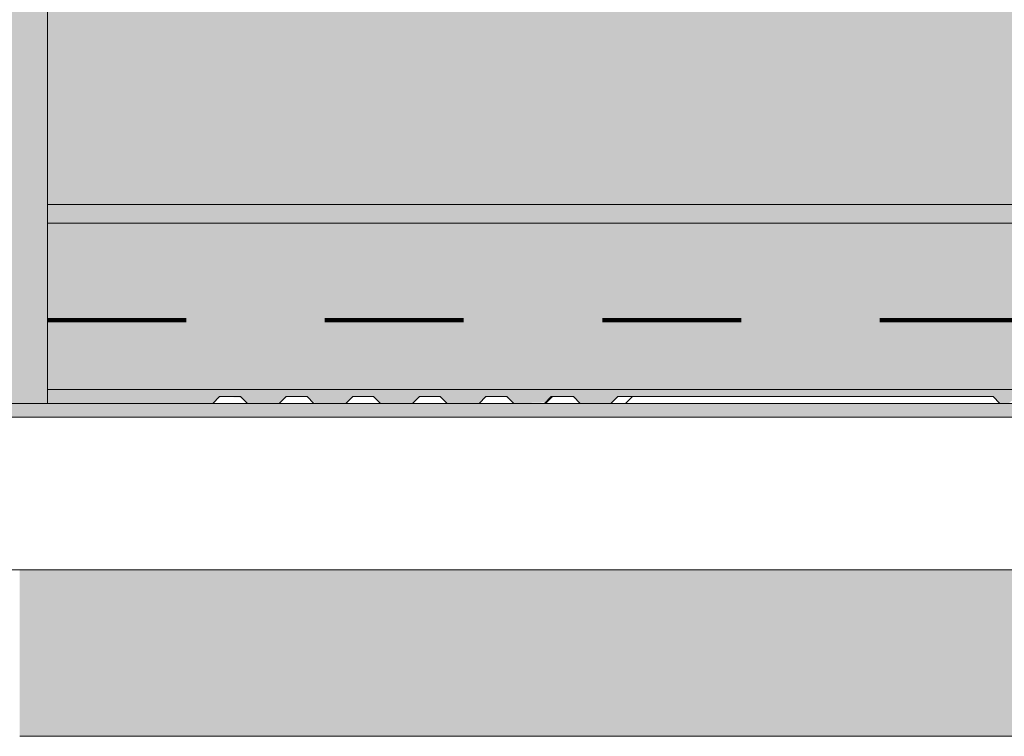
# Model space of a CAD drawing. Header units: metres. Extents: x 3.7 to 90.5, y -1.7 to 14.3.
# Tile 192 of 656: x 76.12 to 76.829, y -0.14 to 0.377. Entities that reach past the tile are written whole.
import ezdxf

# ---------------------------------------------------------------- set-up
doc = ezdxf.new("R2010")
doc.units = ezdxf.units.M
doc.linetypes.add('Traço', pattern=[0.006, 0.003, -0.003])
doc.linetypes.add('Traço_2_', pattern=[0.006, 0.003, -0.003])
doc.layers.add('A-AREA', color=4, linetype='Traço', lineweight=100, true_color=0x00ffff)
for name, color, linetype, lineweight in [('A-FLOR', 7, 'Continuous', 18), ('A-FLOR-MCUT', 7, 'Continuous', 18), ('A-FLOR-PATT', 7, 'Continuous', 18), ('A-GENM', 7, 'Continuous', 18), ('A-WALL', 7, 'Continuous', 18), ('A-WALL-PATT', 7, 'Continuous', 18), ('S-STRS', 7, 'Continuous', 18)]:
    doc.layers.add(name, color=color, linetype=linetype, lineweight=lineweight)
pattern_1 = [(50, (61.586, 6.894), (0.273274, -0.0239114), [0.02857, -0.31432]), (355, (61.586, 6.894), (-0.052863, 0.286588), [0.02286, -0.25146]), (100.451, (61.609, 6.892), (0.220418, 0.26268), [0.02429, -0.26714]), (46.184, (61.586, 6.97), (0.406619, -0.063057), [0.04286, -0.47149]), (96.636, (61.62, 6.965), (0.356107, 0.371139), [0.03643, -0.4007]), (351.184, (61.586, 6.97), (0.356108, 0.371137), [0.03429, -0.37719]), (21, (61.624, 6.951), (0.2274184, -0.153399), [0.02857, -0.31432]), (326, (61.624, 6.951), (0.092705, 0.276284), [0.02286, -0.25146]), (71.451, (61.643, 6.939), (0.320132, 0.122885), [0.02429, -0.26714]), (37.5, (61.586, 6.894), (0.0046375, 0.1268327), [0.00251, -0.2459, 0.00251, -0.25276, -0.25241]), (37.5, (61.586, 6.894), (0.0046375, 0.1268327), [-0.50368, 0.00251, -0.2499]), (7.5, (61.586, 6.894), (0.1002335, 0.1502687), [0.00251, -0.14303, 0.00251, -0.24018, -0.0962]), (7.5, (61.586, 6.894), (0.1002335, 0.1502687), [-0.38824, 0.00251, -0.09369]), (327.5, (61.501, 6.894), (0.2033841, -0.0085941), [0.00251, -0.09274, 0.00251, -0.29467, -0.39434]), (327.5, (61.501, 6.894), (0.2033841, -0.0085941), [-0.39243, 0.00251, -0.39182]), (317.5, (61.463, 6.894), (0.2221916, 0.0381397), [0.00251, -0.12131, 0.00251, -0.19484, -0.28004]), (317.5, (61.463, 6.894), (0.2221916, 0.0381397), [-0.32118, 0.00251, -0.27752])]

# ---------------------------------------------------------------- blocks, each defined once
blk = doc.blocks.new('_ARQPWR_ACS Piso tátil de alerta - 30 cm Inox-V124-Corte 8')
at = {"layer": 'A-GENM'}
for p, q in [((57.71254, 0.105), (57.70754, 0.1)), ((57.71254, 0.105), (57.70754, 0.1)), ((57.71254, 0.105), (57.70754, 0.1)), ((57.71254, 0.105), (57.70754, 0.1)), ((57.71254, 0.105), (57.70754, 0.1)), ((57.71254, 0.105), (57.70754, 0.1)), ((57.71354, 0.105), (57.71254, 0.105)), ((57.71354, 0.105), (57.71254, 0.105)), ((57.71354, 0.105), (57.71254, 0.105)), ((57.71354, 0.105), (57.71254, 0.105)), ((57.71354, 0.105), (57.71254, 0.105)), ((57.71354, 0.105), (57.71254, 0.105)), ((57.72754, 0.105), (57.72653, 0.105)), ((57.72754, 0.105), (57.72653, 0.105)), ((57.72754, 0.105), (57.72653, 0.105)), ((57.72754, 0.105), (57.72653, 0.105)), ((57.72754, 0.105), (57.72653, 0.105)), ((57.72754, 0.105), (57.72653, 0.105)), ((57.73216, 0.10037), (57.72754, 0.105)), ((57.73216, 0.10037), (57.72754, 0.105)), ((57.73216, 0.10037), (57.72754, 0.105)), ((57.73216, 0.10037), (57.72754, 0.105)), ((57.73216, 0.10037), (57.72754, 0.105)), ((57.73216, 0.10037), (57.72754, 0.105)), ((57.76054, 0.105), (57.75554, 0.1)), ((57.76054, 0.105), (57.75554, 0.1)), ((57.76054, 0.105), (57.75554, 0.1)), ((57.76054, 0.105), (57.75554, 0.1)), ((57.76054, 0.105), (57.75554, 0.1)), ((57.76054, 0.105), (57.75554, 0.1)), ((57.76154, 0.105), (57.76054, 0.105)), ((57.76154, 0.105), (57.76054, 0.105)), ((57.76154, 0.105), (57.76054, 0.105)), ((57.76154, 0.105), (57.76054, 0.105)), ((57.76154, 0.105), (57.76054, 0.105)), ((57.76154, 0.105), (57.76054, 0.105)), ((57.77554, 0.105), (57.77453, 0.105)), ((57.77554, 0.105), (57.77453, 0.105)), ((57.77554, 0.105), (57.77453, 0.105)), ((57.77554, 0.105), (57.77453, 0.105)), ((57.77554, 0.105), (57.77453, 0.105)), ((57.77554, 0.105), (57.77453, 0.105)), ((57.78054, 0.1), (57.77554, 0.105)), ((57.78054, 0.1), (57.77554, 0.105)), ((57.78054, 0.1), (57.77554, 0.105)), ((57.78054, 0.1), (57.77554, 0.105)), ((57.78054, 0.1), (57.77554, 0.105)), ((57.78054, 0.1), (57.77554, 0.105)), ((57.80854, 0.105), (57.80354, 0.1)), ((57.80854, 0.105), (57.80354, 0.1)), ((57.80854, 0.105), (57.80354, 0.1)), ((57.80854, 0.105), (57.80354, 0.1)), ((57.80854, 0.105), (57.80354, 0.1)), ((57.80854, 0.105), (57.80354, 0.1)), ((57.80954, 0.105), (57.80854, 0.105)), ((57.80954, 0.105), (57.80854, 0.105)), ((57.80954, 0.105), (57.80854, 0.105)), ((57.80954, 0.105), (57.80854, 0.105)), ((57.80954, 0.105), (57.80854, 0.105)), ((57.80954, 0.105), (57.80854, 0.105)), ((57.82354, 0.105), (57.82253, 0.105)), ((57.82354, 0.105), (57.82253, 0.105)), ((57.82354, 0.105), (57.82253, 0.105)), ((57.82354, 0.105), (57.82253, 0.105)), ((57.82354, 0.105), (57.82253, 0.105)), ((57.82354, 0.105), (57.82253, 0.105)), ((57.82854, 0.1), (57.82354, 0.105)), ((57.82854, 0.1), (57.82354, 0.105)), ((57.82854, 0.1), (57.82354, 0.105)), ((57.82854, 0.1), (57.82354, 0.105)), ((57.82854, 0.1), (57.82354, 0.105)), ((57.82854, 0.1), (57.82354, 0.105)), ((57.85654, 0.105), (57.85154, 0.1)), ((57.85654, 0.105), (57.85154, 0.1)), ((57.85654, 0.105), (57.85154, 0.1)), ((57.85654, 0.105), (57.85154, 0.1)), ((57.85654, 0.105), (57.85154, 0.1)), ((57.85654, 0.105), (57.85154, 0.1)), ((57.85754, 0.105), (57.85654, 0.105)), ((57.85754, 0.105), (57.85654, 0.105)), ((57.85754, 0.105), (57.85654, 0.105)), ((57.85754, 0.105), (57.85654, 0.105)), ((57.85754, 0.105), (57.85654, 0.105)), ((57.85754, 0.105), (57.85654, 0.105)), ((57.87154, 0.105), (57.87053, 0.105)), ((57.87154, 0.105), (57.87053, 0.105)), ((57.87154, 0.105), (57.87053, 0.105)), ((57.87154, 0.105), (57.87053, 0.105)), ((57.87154, 0.105), (57.87053, 0.105)), ((57.87154, 0.105), (57.87053, 0.105)), ((57.87654, 0.1), (57.87154, 0.105)), ((57.87654, 0.1), (57.87154, 0.105)), ((57.87654, 0.1), (57.87154, 0.105)), ((57.87654, 0.1), (57.87154, 0.105)), ((57.87654, 0.1), (57.87154, 0.105)), ((57.87654, 0.1), (57.87154, 0.105)), ((57.90454, 0.105), (57.89954, 0.1)), ((57.90454, 0.105), (57.89954, 0.1)), ((57.90454, 0.105), (57.89954, 0.1)), ((57.90454, 0.105), (57.89954, 0.1)), ((57.90454, 0.105), (57.89954, 0.1)), ((57.90454, 0.105), (57.89954, 0.1)), ((57.90554, 0.105), (57.90454, 0.105)), ((57.90554, 0.105), (57.90454, 0.105)), ((57.90554, 0.105), (57.90454, 0.105)), ((57.90554, 0.105), (57.90454, 0.105)), ((57.90554, 0.105), (57.90454, 0.105)), ((57.90554, 0.105), (57.90454, 0.105)), ((57.91954, 0.105), (57.91853, 0.105)), ((57.91954, 0.105), (57.91853, 0.105)), ((57.91954, 0.105), (57.91853, 0.105)), ((57.91954, 0.105), (57.91853, 0.105)), ((57.91954, 0.105), (57.91853, 0.105)), ((57.91954, 0.105), (57.91853, 0.105)), ((57.92454, 0.1), (57.91954, 0.105)), ((57.92454, 0.1), (57.91954, 0.105)), ((57.92454, 0.1), (57.91954, 0.105)), ((57.92454, 0.1), (57.91954, 0.105)), ((57.92454, 0.1), (57.91954, 0.105)), ((57.92454, 0.1), (57.91954, 0.105)), ((57.95254, 0.105), (57.94754, 0.1)), ((57.96754, 0.105), (57.96653, 0.105)), ((57.96754, 0.105), (57.96653, 0.105)), ((57.96754, 0.105), (57.96653, 0.105)), ((57.96754, 0.105), (57.96653, 0.105)), ((57.96754, 0.105), (57.96653, 0.105)), ((57.96754, 0.105), (57.96653, 0.105)), ((57.97254, 0.1), (57.96754, 0.105)), ((57.97254, 0.1), (57.96754, 0.105)), ((57.97254, 0.1), (57.96754, 0.105)), ((57.97254, 0.1), (57.96754, 0.105)), ((57.97254, 0.1), (57.96754, 0.105)), ((57.97254, 0.1), (57.96754, 0.105))]:
    blk.add_line(p, q, dxfattribs=at)
blk = doc.blocks.new('_ARQPWR_ACS Piso tátil de alerta - 30 cm Inox-V148-Corte 8')
at = {"layer": 'A-GENM'}
for p, q in [((57.71254, 0.105), (57.70754, 0.1)), ((57.71254, 0.105), (57.70754, 0.1)), ((57.71254, 0.105), (57.70754, 0.1)), ((57.71254, 0.105), (57.70754, 0.1)), ((57.71254, 0.105), (57.70754, 0.1)), ((57.71254, 0.105), (57.70754, 0.1)), ((57.71354, 0.105), (57.71254, 0.105)), ((57.71354, 0.105), (57.71254, 0.105)), ((57.71354, 0.105), (57.71254, 0.105)), ((57.71354, 0.105), (57.71254, 0.105)), ((57.71354, 0.105), (57.71254, 0.105)), ((57.71354, 0.105), (57.71254, 0.105)), ((57.72754, 0.105), (57.72653, 0.105)), ((57.72754, 0.105), (57.72653, 0.105)), ((57.72754, 0.105), (57.72653, 0.105)), ((57.72754, 0.105), (57.72653, 0.105)), ((57.72754, 0.105), (57.72653, 0.105)), ((57.72754, 0.105), (57.72653, 0.105)), ((57.73216, 0.10037), (57.72754, 0.105)), ((57.73216, 0.10037), (57.72754, 0.105)), ((57.73216, 0.10037), (57.72754, 0.105)), ((57.73216, 0.10037), (57.72754, 0.105)), ((57.73216, 0.10037), (57.72754, 0.105)), ((57.73216, 0.10037), (57.72754, 0.105)), ((57.76054, 0.105), (57.75554, 0.1)), ((57.76054, 0.105), (57.75554, 0.1)), ((57.76054, 0.105), (57.75554, 0.1)), ((57.76054, 0.105), (57.75554, 0.1)), ((57.76054, 0.105), (57.75554, 0.1)), ((57.76054, 0.105), (57.75554, 0.1)), ((57.76154, 0.105), (57.76054, 0.105)), ((57.76154, 0.105), (57.76054, 0.105)), ((57.76154, 0.105), (57.76054, 0.105)), ((57.76154, 0.105), (57.76054, 0.105)), ((57.76154, 0.105), (57.76054, 0.105)), ((57.76154, 0.105), (57.76054, 0.105)), ((57.77554, 0.105), (57.77453, 0.105)), ((57.77554, 0.105), (57.77453, 0.105)), ((57.77554, 0.105), (57.77453, 0.105)), ((57.77554, 0.105), (57.77453, 0.105)), ((57.77554, 0.105), (57.77453, 0.105)), ((57.77554, 0.105), (57.77453, 0.105)), ((57.78054, 0.1), (57.77554, 0.105)), ((57.78054, 0.1), (57.77554, 0.105)), ((57.78054, 0.1), (57.77554, 0.105)), ((57.78054, 0.1), (57.77554, 0.105)), ((57.78054, 0.1), (57.77554, 0.105)), ((57.78054, 0.1), (57.77554, 0.105)), ((57.80854, 0.105), (57.80354, 0.1)), ((57.80854, 0.105), (57.80354, 0.1)), ((57.80854, 0.105), (57.80354, 0.1)), ((57.80854, 0.105), (57.80354, 0.1)), ((57.80854, 0.105), (57.80354, 0.1)), ((57.80854, 0.105), (57.80354, 0.1)), ((57.80954, 0.105), (57.80854, 0.105)), ((57.80954, 0.105), (57.80854, 0.105)), ((57.80954, 0.105), (57.80854, 0.105)), ((57.80954, 0.105), (57.80854, 0.105)), ((57.80954, 0.105), (57.80854, 0.105)), ((57.80954, 0.105), (57.80854, 0.105)), ((57.82354, 0.105), (57.82253, 0.105)), ((57.82354, 0.105), (57.82253, 0.105)), ((57.82354, 0.105), (57.82253, 0.105)), ((57.82354, 0.105), (57.82253, 0.105)), ((57.82354, 0.105), (57.82253, 0.105)), ((57.82354, 0.105), (57.82253, 0.105)), ((57.82854, 0.1), (57.82354, 0.105)), ((57.82854, 0.1), (57.82354, 0.105)), ((57.82854, 0.1), (57.82354, 0.105)), ((57.82854, 0.1), (57.82354, 0.105)), ((57.82854, 0.1), (57.82354, 0.105)), ((57.82854, 0.1), (57.82354, 0.105)), ((57.85654, 0.105), (57.85154, 0.1)), ((57.85654, 0.105), (57.85154, 0.1)), ((57.85654, 0.105), (57.85154, 0.1)), ((57.85654, 0.105), (57.85154, 0.1)), ((57.85654, 0.105), (57.85154, 0.1)), ((57.85654, 0.105), (57.85154, 0.1)), ((57.85754, 0.105), (57.85654, 0.105)), ((57.85754, 0.105), (57.85654, 0.105)), ((57.85754, 0.105), (57.85654, 0.105)), ((57.85754, 0.105), (57.85654, 0.105)), ((57.85754, 0.105), (57.85654, 0.105)), ((57.85754, 0.105), (57.85654, 0.105)), ((57.87154, 0.105), (57.87053, 0.105)), ((57.87154, 0.105), (57.87053, 0.105)), ((57.87154, 0.105), (57.87053, 0.105)), ((57.87154, 0.105), (57.87053, 0.105)), ((57.87154, 0.105), (57.87053, 0.105)), ((57.87154, 0.105), (57.87053, 0.105)), ((57.87654, 0.1), (57.87154, 0.105)), ((57.87654, 0.1), (57.87154, 0.105)), ((57.87654, 0.1), (57.87154, 0.105)), ((57.87654, 0.1), (57.87154, 0.105)), ((57.87654, 0.1), (57.87154, 0.105)), ((57.87654, 0.1), (57.87154, 0.105)), ((57.90454, 0.105), (57.89954, 0.1)), ((57.90454, 0.105), (57.89954, 0.1)), ((57.90454, 0.105), (57.89954, 0.1)), ((57.90454, 0.105), (57.89954, 0.1)), ((57.90454, 0.105), (57.89954, 0.1)), ((57.90454, 0.105), (57.89954, 0.1)), ((57.90554, 0.105), (57.90454, 0.105)), ((57.90554, 0.105), (57.90454, 0.105)), ((57.90554, 0.105), (57.90454, 0.105)), ((57.90554, 0.105), (57.90454, 0.105)), ((57.90554, 0.105), (57.90454, 0.105)), ((57.90554, 0.105), (57.90454, 0.105)), ((57.91954, 0.105), (57.91853, 0.105)), ((57.91954, 0.105), (57.91853, 0.105)), ((57.91954, 0.105), (57.91853, 0.105)), ((57.91954, 0.105), (57.91853, 0.105)), ((57.91954, 0.105), (57.91853, 0.105)), ((57.91954, 0.105), (57.91853, 0.105)), ((57.92454, 0.1), (57.91954, 0.105)), ((57.92454, 0.1), (57.91954, 0.105)), ((57.92454, 0.1), (57.91954, 0.105)), ((57.92454, 0.1), (57.91954, 0.105)), ((57.92454, 0.1), (57.91954, 0.105)), ((57.92454, 0.1), (57.91954, 0.105)), ((57.95254, 0.105), (57.94754, 0.1)), ((57.95254, 0.105), (57.94754, 0.1)), ((57.95254, 0.105), (57.94754, 0.1)), ((57.95254, 0.105), (57.94754, 0.1)), ((57.95354, 0.105), (57.95254, 0.105)), ((57.95354, 0.105), (57.95254, 0.105)), ((57.95354, 0.105), (57.95254, 0.105)), ((57.96754, 0.105), (57.96653, 0.105)), ((57.96754, 0.105), (57.96653, 0.105)), ((57.96754, 0.105), (57.96653, 0.105)), ((57.96754, 0.105), (57.96653, 0.105)), ((57.96754, 0.105), (57.96653, 0.105)), ((57.96754, 0.105), (57.96653, 0.105)), ((57.97254, 0.1), (57.96754, 0.105)), ((57.97254, 0.1), (57.96754, 0.105)), ((57.97254, 0.1), (57.96754, 0.105)), ((57.97254, 0.1), (57.96754, 0.105)), ((57.97254, 0.1), (57.96754, 0.105)), ((57.97254, 0.1), (57.96754, 0.105))]:
    blk.add_line(p, q, dxfattribs=at)
blk = doc.blocks.new('_ARQPWR_ACS Piso tátil de alerta - 30 cm Inox-V149-Corte 8')
at = {"layer": 'A-GENM'}
for p, q in [((57.71254, 0.105), (57.70754, 0.1)), ((57.71254, 0.105), (57.70754, 0.1)), ((57.71254, 0.105), (57.70754, 0.1)), ((57.71254, 0.105), (57.70754, 0.1)), ((57.71254, 0.105), (57.70754, 0.1)), ((57.71254, 0.105), (57.70754, 0.1)), ((57.71354, 0.105), (57.71254, 0.105)), ((57.71354, 0.105), (57.71254, 0.105)), ((57.71354, 0.105), (57.71254, 0.105)), ((57.71354, 0.105), (57.71254, 0.105)), ((57.71354, 0.105), (57.71254, 0.105)), ((57.71354, 0.105), (57.71254, 0.105)), ((57.72754, 0.105), (57.72653, 0.105)), ((57.72754, 0.105), (57.72653, 0.105)), ((57.72754, 0.105), (57.72653, 0.105)), ((57.72754, 0.105), (57.72653, 0.105)), ((57.72754, 0.105), (57.72653, 0.105)), ((57.72754, 0.105), (57.72653, 0.105)), ((57.73216, 0.10037), (57.72754, 0.105)), ((57.73216, 0.10037), (57.72754, 0.105)), ((57.73216, 0.10037), (57.72754, 0.105)), ((57.73216, 0.10037), (57.72754, 0.105)), ((57.73216, 0.10037), (57.72754, 0.105)), ((57.73216, 0.10037), (57.72754, 0.105)), ((57.76054, 0.105), (57.75554, 0.1)), ((57.76054, 0.105), (57.75554, 0.1)), ((57.76054, 0.105), (57.75554, 0.1)), ((57.76054, 0.105), (57.75554, 0.1)), ((57.76054, 0.105), (57.75554, 0.1)), ((57.76054, 0.105), (57.75554, 0.1)), ((57.76154, 0.105), (57.76054, 0.105)), ((57.76154, 0.105), (57.76054, 0.105)), ((57.76154, 0.105), (57.76054, 0.105)), ((57.76154, 0.105), (57.76054, 0.105)), ((57.76154, 0.105), (57.76054, 0.105)), ((57.76154, 0.105), (57.76054, 0.105)), ((57.77554, 0.105), (57.77453, 0.105)), ((57.77554, 0.105), (57.77453, 0.105)), ((57.77554, 0.105), (57.77453, 0.105)), ((57.77554, 0.105), (57.77453, 0.105)), ((57.77554, 0.105), (57.77453, 0.105)), ((57.77554, 0.105), (57.77453, 0.105)), ((57.78054, 0.1), (57.77554, 0.105)), ((57.78054, 0.1), (57.77554, 0.105)), ((57.78054, 0.1), (57.77554, 0.105)), ((57.78054, 0.1), (57.77554, 0.105)), ((57.78054, 0.1), (57.77554, 0.105)), ((57.78054, 0.1), (57.77554, 0.105)), ((57.80854, 0.105), (57.80354, 0.1)), ((57.80854, 0.105), (57.80354, 0.1)), ((57.80854, 0.105), (57.80354, 0.1)), ((57.80854, 0.105), (57.80354, 0.1)), ((57.80854, 0.105), (57.80354, 0.1)), ((57.80854, 0.105), (57.80354, 0.1)), ((57.80954, 0.105), (57.80854, 0.105)), ((57.80954, 0.105), (57.80854, 0.105)), ((57.80954, 0.105), (57.80854, 0.105)), ((57.80954, 0.105), (57.80854, 0.105)), ((57.80954, 0.105), (57.80854, 0.105)), ((57.80954, 0.105), (57.80854, 0.105)), ((57.82354, 0.105), (57.82253, 0.105)), ((57.82354, 0.105), (57.82253, 0.105)), ((57.82354, 0.105), (57.82253, 0.105)), ((57.82354, 0.105), (57.82253, 0.105)), ((57.82354, 0.105), (57.82253, 0.105)), ((57.82354, 0.105), (57.82253, 0.105)), ((57.82854, 0.1), (57.82354, 0.105)), ((57.82854, 0.1), (57.82354, 0.105)), ((57.82854, 0.1), (57.82354, 0.105)), ((57.82854, 0.1), (57.82354, 0.105)), ((57.82854, 0.1), (57.82354, 0.105)), ((57.82854, 0.1), (57.82354, 0.105)), ((57.85654, 0.105), (57.85154, 0.1)), ((57.85654, 0.105), (57.85154, 0.1)), ((57.85654, 0.105), (57.85154, 0.1)), ((57.85654, 0.105), (57.85154, 0.1)), ((57.85654, 0.105), (57.85154, 0.1)), ((57.85654, 0.105), (57.85154, 0.1)), ((57.85754, 0.105), (57.85654, 0.105)), ((57.85754, 0.105), (57.85654, 0.105)), ((57.85754, 0.105), (57.85654, 0.105)), ((57.85754, 0.105), (57.85654, 0.105)), ((57.85754, 0.105), (57.85654, 0.105)), ((57.85754, 0.105), (57.85654, 0.105)), ((57.87154, 0.105), (57.87053, 0.105)), ((57.87154, 0.105), (57.87053, 0.105)), ((57.87154, 0.105), (57.87053, 0.105)), ((57.87154, 0.105), (57.87053, 0.105)), ((57.87154, 0.105), (57.87053, 0.105)), ((57.87154, 0.105), (57.87053, 0.105)), ((57.87654, 0.1), (57.87154, 0.105)), ((57.87654, 0.1), (57.87154, 0.105)), ((57.87654, 0.1), (57.87154, 0.105)), ((57.87654, 0.1), (57.87154, 0.105)), ((57.87654, 0.1), (57.87154, 0.105)), ((57.87654, 0.1), (57.87154, 0.105)), ((57.90454, 0.105), (57.89954, 0.1)), ((57.90454, 0.105), (57.89954, 0.1)), ((57.90454, 0.105), (57.89954, 0.1)), ((57.90454, 0.105), (57.89954, 0.1)), ((57.90454, 0.105), (57.89954, 0.1)), ((57.90454, 0.105), (57.89954, 0.1)), ((57.90554, 0.105), (57.90454, 0.105)), ((57.90554, 0.105), (57.90454, 0.105)), ((57.90554, 0.105), (57.90454, 0.105)), ((57.90554, 0.105), (57.90454, 0.105)), ((57.90554, 0.105), (57.90454, 0.105)), ((57.90554, 0.105), (57.90454, 0.105)), ((57.91954, 0.105), (57.91853, 0.105)), ((57.91954, 0.105), (57.91853, 0.105)), ((57.91954, 0.105), (57.91853, 0.105)), ((57.91954, 0.105), (57.91853, 0.105)), ((57.91954, 0.105), (57.91853, 0.105)), ((57.91954, 0.105), (57.91853, 0.105)), ((57.92454, 0.1), (57.91954, 0.105)), ((57.92454, 0.1), (57.91954, 0.105)), ((57.92454, 0.1), (57.91954, 0.105)), ((57.92454, 0.1), (57.91954, 0.105)), ((57.92454, 0.1), (57.91954, 0.105)), ((57.92454, 0.1), (57.91954, 0.105)), ((57.95254, 0.105), (57.94754, 0.1)), ((57.95254, 0.105), (57.94754, 0.1)), ((57.95254, 0.105), (57.94754, 0.1)), ((57.95254, 0.105), (57.94754, 0.1)), ((57.95254, 0.105), (57.94754, 0.1)), ((57.95254, 0.105), (57.94754, 0.1)), ((57.95354, 0.105), (57.95254, 0.105)), ((57.95354, 0.105), (57.95254, 0.105)), ((57.95354, 0.105), (57.95254, 0.105)), ((57.95354, 0.105), (57.95254, 0.105)), ((57.95354, 0.105), (57.95254, 0.105)), ((57.95354, 0.105), (57.95254, 0.105)), ((57.96754, 0.105), (57.96653, 0.105)), ((57.96754, 0.105), (57.96653, 0.105)), ((57.96754, 0.105), (57.96653, 0.105)), ((57.96754, 0.105), (57.96653, 0.105)), ((57.96754, 0.105), (57.96653, 0.105)), ((57.96754, 0.105), (57.96653, 0.105)), ((57.97254, 0.1), (57.96754, 0.105)), ((57.97254, 0.1), (57.96754, 0.105)), ((57.97254, 0.1), (57.96754, 0.105)), ((57.97254, 0.1), (57.96754, 0.105)), ((57.97254, 0.1), (57.96754, 0.105)), ((57.97254, 0.1), (57.96754, 0.105))]:
    blk.add_line(p, q, dxfattribs=at)
blk = doc.blocks.new('_ARQPWR_ACS Piso tátil de alerta - 30 cm Inox-V150-Corte 8')
at = {"layer": 'A-GENM'}
for p, q in [((57.71254, 0.105), (57.70754, 0.1)), ((57.71254, 0.105), (57.70754, 0.1)), ((57.71254, 0.105), (57.70754, 0.1)), ((57.71254, 0.105), (57.70754, 0.1)), ((57.71254, 0.105), (57.70754, 0.1)), ((57.71254, 0.105), (57.70754, 0.1)), ((57.71354, 0.105), (57.71254, 0.105)), ((57.71354, 0.105), (57.71254, 0.105)), ((57.71354, 0.105), (57.71254, 0.105)), ((57.71354, 0.105), (57.71254, 0.105)), ((57.71354, 0.105), (57.71254, 0.105)), ((57.72004, 0.105), (57.71254, 0.105)), ((57.72754, 0.105), (57.72004, 0.105)), ((57.72754, 0.105), (57.72653, 0.105)), ((57.72754, 0.105), (57.72653, 0.105)), ((57.72754, 0.105), (57.72653, 0.105)), ((57.72754, 0.105), (57.72653, 0.105)), ((57.72754, 0.105), (57.72653, 0.105)), ((57.73216, 0.10037), (57.72754, 0.105)), ((57.73216, 0.10037), (57.72754, 0.105)), ((57.73216, 0.10037), (57.72754, 0.105)), ((57.73216, 0.10037), (57.72754, 0.105)), ((57.73216, 0.10037), (57.72754, 0.105)), ((57.73254, 0.1), (57.72754, 0.105)), ((57.76054, 0.105), (57.75554, 0.1)), ((57.76054, 0.105), (57.75554, 0.1)), ((57.76054, 0.105), (57.75554, 0.1)), ((57.76054, 0.105), (57.75554, 0.1)), ((57.76054, 0.105), (57.75554, 0.1)), ((57.76054, 0.105), (57.75554, 0.1)), ((57.76154, 0.105), (57.76054, 0.105)), ((57.76154, 0.105), (57.76054, 0.105)), ((57.76154, 0.105), (57.76054, 0.105)), ((57.76154, 0.105), (57.76054, 0.105)), ((57.76154, 0.105), (57.76054, 0.105)), ((57.76804, 0.105), (57.76054, 0.105)), ((57.77554, 0.105), (57.76804, 0.105)), ((57.77554, 0.105), (57.77453, 0.105)), ((57.77554, 0.105), (57.77453, 0.105)), ((57.77554, 0.105), (57.77453, 0.105)), ((57.77554, 0.105), (57.77453, 0.105)), ((57.77554, 0.105), (57.77453, 0.105)), ((57.78054, 0.1), (57.77554, 0.105)), ((57.78054, 0.1), (57.77554, 0.105)), ((57.78054, 0.1), (57.77554, 0.105)), ((57.78054, 0.1), (57.77554, 0.105)), ((57.78054, 0.1), (57.77554, 0.105)), ((57.78054, 0.1), (57.77554, 0.105)), ((57.80854, 0.105), (57.80354, 0.1)), ((57.80854, 0.105), (57.80354, 0.1)), ((57.80854, 0.105), (57.80354, 0.1)), ((57.80854, 0.105), (57.80354, 0.1)), ((57.80854, 0.105), (57.80354, 0.1)), ((57.80854, 0.105), (57.80354, 0.1)), ((57.80954, 0.105), (57.80854, 0.105)), ((57.80954, 0.105), (57.80854, 0.105)), ((57.80954, 0.105), (57.80854, 0.105)), ((57.80954, 0.105), (57.80854, 0.105)), ((57.80954, 0.105), (57.80854, 0.105)), ((57.81604, 0.105), (57.80854, 0.105)), ((57.82354, 0.105), (57.81604, 0.105)), ((57.82354, 0.105), (57.82253, 0.105)), ((57.82354, 0.105), (57.82253, 0.105)), ((57.82354, 0.105), (57.82253, 0.105)), ((57.82354, 0.105), (57.82253, 0.105)), ((57.82354, 0.105), (57.82253, 0.105)), ((57.82854, 0.1), (57.82354, 0.105)), ((57.82854, 0.1), (57.82354, 0.105)), ((57.82854, 0.1), (57.82354, 0.105)), ((57.82854, 0.1), (57.82354, 0.105)), ((57.82854, 0.1), (57.82354, 0.105)), ((57.82854, 0.1), (57.82354, 0.105)), ((57.85654, 0.105), (57.85154, 0.1)), ((57.85654, 0.105), (57.85154, 0.1)), ((57.85654, 0.105), (57.85154, 0.1)), ((57.85654, 0.105), (57.85154, 0.1)), ((57.85654, 0.105), (57.85154, 0.1)), ((57.85654, 0.105), (57.85154, 0.1)), ((57.85754, 0.105), (57.85654, 0.105)), ((57.85754, 0.105), (57.85654, 0.105)), ((57.85754, 0.105), (57.85654, 0.105)), ((57.85754, 0.105), (57.85654, 0.105)), ((57.85754, 0.105), (57.85654, 0.105)), ((57.86404, 0.105), (57.85654, 0.105)), ((57.87154, 0.105), (57.86404, 0.105)), ((57.87154, 0.105), (57.87053, 0.105)), ((57.87154, 0.105), (57.87053, 0.105)), ((57.87154, 0.105), (57.87053, 0.105)), ((57.87154, 0.105), (57.87053, 0.105)), ((57.87154, 0.105), (57.87053, 0.105)), ((57.87654, 0.1), (57.87154, 0.105)), ((57.87654, 0.1), (57.87154, 0.105)), ((57.87654, 0.1), (57.87154, 0.105)), ((57.87654, 0.1), (57.87154, 0.105)), ((57.87654, 0.1), (57.87154, 0.105)), ((57.87654, 0.1), (57.87154, 0.105)), ((57.90454, 0.105), (57.89954, 0.1)), ((57.90454, 0.105), (57.89954, 0.1)), ((57.90454, 0.105), (57.89954, 0.1)), ((57.90454, 0.105), (57.89954, 0.1)), ((57.90454, 0.105), (57.89954, 0.1)), ((57.90454, 0.105), (57.89954, 0.1)), ((57.90554, 0.105), (57.90454, 0.105)), ((57.90554, 0.105), (57.90454, 0.105)), ((57.90554, 0.105), (57.90454, 0.105)), ((57.90554, 0.105), (57.90454, 0.105)), ((57.90554, 0.105), (57.90454, 0.105)), ((57.91204, 0.105), (57.90454, 0.105)), ((57.91954, 0.105), (57.91225, 0.105)), ((57.91954, 0.105), (57.91853, 0.105)), ((57.91954, 0.105), (57.91853, 0.105)), ((57.91954, 0.105), (57.91853, 0.105)), ((57.91954, 0.105), (57.91853, 0.105)), ((57.91954, 0.105), (57.91853, 0.105)), ((57.92454, 0.1), (57.91954, 0.105)), ((57.92454, 0.1), (57.91954, 0.105)), ((57.92454, 0.1), (57.91954, 0.105)), ((57.92454, 0.1), (57.91954, 0.105)), ((57.92454, 0.1), (57.91954, 0.105)), ((57.92454, 0.1), (57.91954, 0.105)), ((57.95254, 0.105), (57.94754, 0.1)), ((57.95254, 0.105), (57.94754, 0.1)), ((57.95254, 0.105), (57.94754, 0.1)), ((57.95254, 0.105), (57.94754, 0.1)), ((57.95254, 0.105), (57.94754, 0.1)), ((57.95254, 0.105), (57.94754, 0.1)), ((57.95354, 0.105), (57.95254, 0.105)), ((57.95354, 0.105), (57.95254, 0.105)), ((57.95354, 0.105), (57.95254, 0.105)), ((57.95354, 0.105), (57.95254, 0.105)), ((57.95354, 0.105), (57.95254, 0.105)), ((57.96004, 0.105), (57.95254, 0.105)), ((57.96754, 0.105), (57.96004, 0.105)), ((57.96754, 0.105), (57.96653, 0.105)), ((57.96754, 0.105), (57.96653, 0.105)), ((57.96754, 0.105), (57.96653, 0.105)), ((57.96754, 0.105), (57.96653, 0.105)), ((57.96754, 0.105), (57.96653, 0.105)), ((57.97254, 0.1), (57.96754, 0.105)), ((57.97254, 0.1), (57.96754, 0.105)), ((57.97254, 0.1), (57.96754, 0.105)), ((57.97254, 0.1), (57.96754, 0.105)), ((57.97254, 0.1), (57.96754, 0.105)), ((57.97254, 0.1), (57.96754, 0.105))]:
    blk.add_line(p, q, dxfattribs=at)
blk = doc.blocks.new('_ARQPWR_ACS Piso tátil direcional - 30 cm Inox-V151-Corte 8')
at = {"layer": 'A-GENM'}
for p, q in [((59.53004, 0.105), (59.52504, 0.1)), ((59.54254, 0.105), (59.53004, 0.105)), ((59.54254, 0.105), (59.77754, 0.105)), ((59.79004, 0.105), (59.77754, 0.105)), ((59.79504, 0.1), (59.79004, 0.105))]:
    blk.add_line(p, q, dxfattribs=at)
blk = doc.blocks.new('_ARQPWR_ACS Piso tátil de alerta - 30 cm Inox-V192-Corte 8')
at = {"layer": 'A-GENM'}
for p, q in [((57.95162, 0.105), (57.94662, 0.1)), ((57.95162, 0.105), (57.94662, 0.1)), ((57.95162, 0.105), (57.94662, 0.1)), ((57.95162, 0.105), (57.94662, 0.1)), ((57.95162, 0.105), (57.94662, 0.1)), ((57.95162, 0.105), (57.94662, 0.1)), ((57.95262, 0.105), (57.95162, 0.105)), ((57.95262, 0.105), (57.95162, 0.105)), ((57.95262, 0.105), (57.95162, 0.105)), ((57.95262, 0.105), (57.95162, 0.105)), ((57.95262, 0.105), (57.95162, 0.105)), ((57.95325, 0.105), (57.95162, 0.105)), ((57.99962, 0.105), (57.99462, 0.1)), ((57.99962, 0.105), (57.99462, 0.1)), ((57.99962, 0.105), (57.99462, 0.1)), ((57.99962, 0.105), (57.99462, 0.1)), ((57.99962, 0.105), (57.99462, 0.1)), ((57.99962, 0.105), (57.99462, 0.1)), ((58.00062, 0.105), (57.99962, 0.105)), ((58.00062, 0.105), (57.99962, 0.105)), ((58.00062, 0.105), (57.99962, 0.105)), ((58.00062, 0.105), (57.99962, 0.105)), ((58.00062, 0.105), (57.99962, 0.105)), ((58.00712, 0.105), (57.99962, 0.105)), ((58.01052, 0.105), (58.00712, 0.105))]:
    blk.add_line(p, q, dxfattribs=at)
blk = doc.blocks.new('4 GRE - ESCOLA DE CINEMA E AUDIOVISUAL CINE REX R07_rvt-3-Corte 8')
at = {"layer": 'A-FLOR-PATT', "true_color": 0x484848}
h = blk.add_hatch(dxfattribs=at)
h.set_pattern_fill('FP_41', color=251, style=0, pattern_type=2)
h.set_pattern_definition(pattern_1)
h.paths.add_polyline_path([(61.06434, 0.11), (61.96743, 0.11), (61.96743, 0.23), (60.48943, 0.23), (60.48943, 0.11), (61.02086, 0.11)])
h.paths.add_polyline_path([(57.67308, 0.11), (58.96743, 0.11), (58.96743, 0.23), (57.58843, 0.23), (57.58843, 0.11)])
h.paths.add_polyline_path([(64.6778, 0.11), (64.6778, 0.23), (63.48943, 0.23), (63.48943, 0.11), (64.6295, 0.11)])
h.paths.add_polyline_path([(63.46743, 0.11), (63.46743, 0.23), (61.98943, 0.23), (61.98943, 0.11), (63.41213, 0.11)])
h.paths.add_polyline_path([(58.98943, 0.11), (60.46743, 0.11), (60.46743, 0.23), (58.98943, 0.23), (58.98943, 0.13979)])
at = {"layer": 'A-FLOR-PATT', "lineweight": 5, "true_color": 0xafafaf}
blk.add_hatch(color=253, dxfattribs=at).paths.add_polyline_path([(65.58601, 0.09), (65.64043, 0.09), (65.64043, 0.1), (54.84154, 0.1), (54.84154, 0.09), (65.49905, 0.09)])
at = {"layer": 'A-WALL-PATT', "lineweight": 5, "true_color": 0xff8000}
h = blk.add_hatch(color=30, dxfattribs=at)
h.paths.add_polyline_path([(58.89194, -0.14), (58.95335, -0.14), (58.95335, -0.02), (57.56842, -0.02), (57.56842, -0.14), (58.87843, -0.14)])
h.paths.add_polyline_path([(57.67308, 0.1), (57.70754, 0.1), (57.71354, 0.105), (57.72743, 0.10425), (57.73254, 0.1), (57.75554, 0.1), (57.76154, 0.105), (57.77453, 0.105), (57.78178, 0.1), (57.80354, 0.1), (57.80954, 0.105), (57.82253, 0.105), (57.82854, 0.1), (57.85154, 0.1), (57.85754, 0.105), (57.87053, 0.105), (57.87654, 0.1), (57.89954, 0.1), (57.90554, 0.105), (57.91853, 0.105), (57.92454, 0.1), (57.94754, 0.10077), (57.95354, 0.105), (57.96653, 0.105), (57.97254, 0.1), (57.99462, 0.1), (58.00062, 0.105), (58.27004, 0.105), (58.27504, 0.1), (58.28177, 0.10037), (58.28733, 0.105), (58.30032, 0.105), (58.30633, 0.1), (58.32504, 0.1), (58.33095, 0.105), (58.59004, 0.105), (58.59249, 0.10305), (58.59504, 0.105), (58.60782, 0.105), (58.61383, 0.1), (58.62504, 0.1), (58.63095, 0.105), (58.89046, 0.10458), (58.89504, 0.1), (58.91683, 0.1), (58.92283, 0.105), (58.95335, 0.105), (58.95335, 0.11), (57.58843, 0.11), (57.58843, 0.1)])
h.paths.add_polyline_path([(58.10786, 0.37667), (58.95335, 0.37667), (58.95335, 0.39), (57.58843, 0.39), (57.58843, 0.37667), (57.76004, 0.37667)])
h.paths.add_polyline_path([(58.92893, 0.51), (58.94335, 0.51), (58.94335, 4.39634), (58.35856, 4.39634), (58.35856, 4.39134), (58.07356, 4.39134), (58.07356, 4.39634), (57.58843, 4.39634), (57.58843, 2.75782), (58.89194, 2.75782), (58.89194, 0.51), (58.90393, 0.51), (58.90993, 0.515), (58.92292, 0.515), (58.92526, 0.51305)])
h.paths.add_polyline_path([(56.98843, 0.96), (57.36838, 0.96), (57.36838, 2.61), (57.11896, 2.60969), (57.11962, 2.00462), (57.15916, 1.96017), (57.15968, 1.96), (57.22646, 1.95922), (57.22568, 1.92805), (57.22338, 1.9225), (57.21973, 1.91774), (57.21496, 1.91408), (57.20942, 1.91178), (57.20346, 1.911), (57.02651, 1.91178), (57.02096, 1.91408), (57.0162, 1.91774), (57.01255, 1.9225), (57.01025, 1.92805), (57.00946, 1.937), (57.00946, 1.96), (57.07644, 1.96086), (57.11696, 2.00643), (57.11696, 2.61), (55.04162, 2.61), (55.04162, 0.96), (56.93424, 0.96)])
h.paths.add_polyline_path([(54.84154, 1.225), (54.84158, 1.225), (54.84154, 1.23585)])
h.paths.add_polyline_path([(57.07827, 1.96), (57.15706, 1.96065), (57.11796, 2.00357), (57.07843, 1.96017)])
h.paths.add_polyline_path([(58.74464, 4.42634), (58.94335, 4.42634), (58.94335, 4.445), (58.34106, 4.445), (58.34106, 4.42634), (58.73687, 4.42634)])
h.paths.add_polyline_path([(58.07356, 4.42634), (58.07356, 4.445), (57.58843, 4.445), (57.58843, 4.42634)])
h.paths.add_polyline_path([(58.42098, 4.595), (58.95335, 4.595), (58.95335, 4.76), (57.58843, 4.76), (57.58843, 4.595)])
h.paths.add_polyline_path([(58.72062, 5.11), (58.95335, 5.11), (58.95335, 5.63), (58.71145, 5.63), (58.71145, 5.23597), (57.58843, 5.23597), (57.58843, 5.11), (58.71145, 5.11)])
at = {"layer": 'A-WALL-PATT', "true_color": 0xff8000}
blk.add_hatch(color=30, dxfattribs=at).paths.add_polyline_path([(57.36843, 0.1), (57.58843, 0.1), (57.58843, 2.62), (57.36843, 2.62), (57.36843, 0.29744)])
at = {"layer": 'S-STRS', "true_color": 0x484848}
h = blk.add_hatch(dxfattribs=at)
h.set_pattern_fill('FP_41', color=251, style=0, pattern_type=2)
h.set_pattern_definition(pattern_1)
h.paths.add_polyline_path([(57.58843, 0.24333), (58.96743, 0.24333), (58.96743, 0.37667), (57.58843, 0.37667), (57.58843, 0.29744)])
h.paths.add_polyline_path([(64.6778, 0.24333), (64.6778, 0.37667), (63.48943, 0.37667), (63.48943, 0.24333), (64.54254, 0.24333)])
h.paths.add_polyline_path([(60.46743, 0.24333), (60.46743, 0.37667), (58.98943, 0.37667), (58.98943, 0.24333), (60.36869, 0.24333)])
h.paths.add_polyline_path([(60.5426, 0.24333), (61.96743, 0.24333), (61.96743, 0.37667), (60.48943, 0.37667), (60.48943, 0.24333)])
h.paths.add_polyline_path([(63.46743, 0.24333), (63.46743, 0.37667), (61.98943, 0.37667), (61.98943, 0.24333), (63.32517, 0.24333)])
h = blk.add_hatch(dxfattribs=at)
h.set_pattern_fill('FP_41', color=251, style=0, pattern_type=2)
h.set_pattern_definition(pattern_1)
h.paths.add_polyline_path([(61.06434, 0.11), (61.96743, 0.11), (61.96743, 0.24333), (60.48943, 0.24333), (60.48943, 0.11), (61.02086, 0.11)])
h.paths.add_polyline_path([(57.67308, 0.11), (58.96743, 0.11), (58.96743, 0.24333), (57.58843, 0.24333), (57.58843, 0.11)])
h.paths.add_polyline_path([(64.6778, 0.11), (64.6778, 0.24333), (63.48943, 0.24333), (63.48943, 0.11), (64.6295, 0.11)])
h.paths.add_polyline_path([(63.46743, 0.11), (63.46743, 0.24333), (61.98943, 0.24333), (61.98943, 0.11), (63.41213, 0.11)])
h.paths.add_polyline_path([(58.98943, 0.11), (60.46743, 0.11), (60.46743, 0.24333), (58.98943, 0.24333), (58.98943, 0.13979)])
at = {"layer": 'A-AREA', "linetype": 'Traço_2_'}
blk.add_line((57.58843, 0.16), (58.96743, 0.16), dxfattribs=at)
at = {"layer": 'A-FLOR'}
for p, q in [((57.58843, 0.23), (58.96743, 0.23)), ((58.96743, 0.11), (57.58843, 0.11)), ((65.64043, 0.1), (54.84154, 0.1)), ((54.84154, -0.02), (65.64043, -0.02))]:
    blk.add_line(p, q, dxfattribs=at)
at = {"layer": 'A-FLOR-MCUT'}
blk.add_line((65.64043, 0.09), (54.84154, 0.09), dxfattribs=at)
at = {"layer": 'A-WALL'}
for p, q in [((57.58843, 0.1), (57.58843, 2.66)), ((57.56842, -0.14), (65.63043, -0.14))]:
    blk.add_line(p, q, dxfattribs=at)
at = {"layer": 'S-STRS'}
for p, q in [((57.58843, 0.24333), (58.96743, 0.24333)), ((57.58843, 0.11), (58.96743, 0.11))]:
    blk.add_line(p, q, dxfattribs=at)
at = {"layer": 'A-GENM', "lineweight": 18}
for name, p in [('_ARQPWR_ACS Piso tátil de alerta - 30 cm Inox-V124-Corte 8', (0, 0)), ('_ARQPWR_ACS Piso tátil de alerta - 30 cm Inox-V148-Corte 8', (0, 0)), ('_ARQPWR_ACS Piso tátil de alerta - 30 cm Inox-V149-Corte 8', (0, 0)), ('_ARQPWR_ACS Piso tátil de alerta - 30 cm Inox-V149-Corte 8', (0, 0)), ('_ARQPWR_ACS Piso tátil de alerta - 30 cm Inox-V149-Corte 8', (0, 0)), ('_ARQPWR_ACS Piso tátil de alerta - 30 cm Inox-V149-Corte 8', (0, 0)), ('_ARQPWR_ACS Piso tátil de alerta - 30 cm Inox-V150-Corte 8', (0, 0)), ('_ARQPWR_ACS Piso tátil de alerta - 30 cm Inox-V192-Corte 8', (0, 0)), ('_ARQPWR_ACS Piso tátil direcional - 30 cm Inox-V151-Corte 8', (-1.52, 0))]:
    blk.add_blockref(name, p, dxfattribs=at)

msp = doc.modelspace()

# ---------------------------------------------------------------- block references
at = {"lineweight": 5}
msp.add_blockref('4 GRE - ESCOLA DE CINEMA E AUDIOVISUAL CINE REX R07_rvt-3-Corte 8', (18.55111, 0), dxfattribs=at)

doc.saveas('drawing.dxf')
